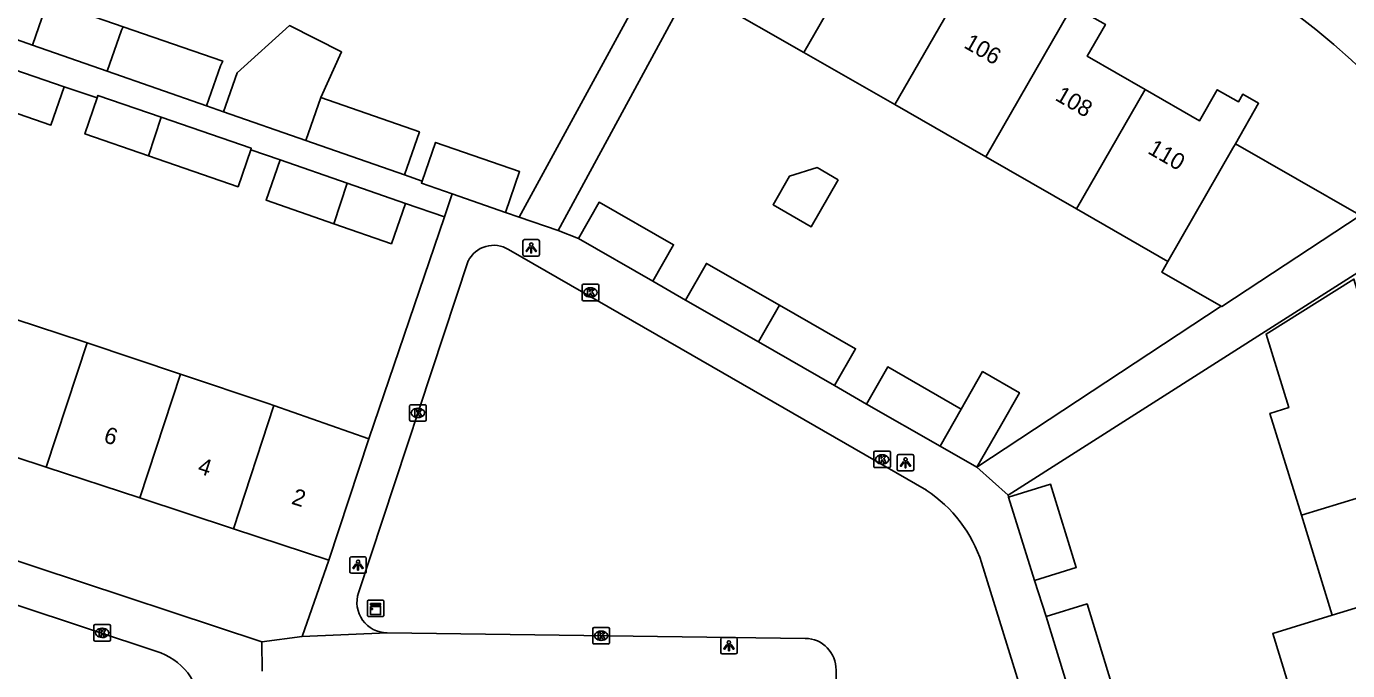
# Model space of a CAD drawing. Extents: x 163686 to 164493, y 382719 to 383870.
# Drawn here: x 164189 to 164268.9, y 383531.6 to 383570.6 of the extents above; entities that cross this region are included whole.
import ezdxf

# ---------------------------------------------------------------- set-up
doc = ezdxf.new("R2010")
doc.units = 0
for name, color, linetype in [('IMGEO_Kast', 7, 'Continuous'), ('IMGEO_Kolk', 7, 'Continuous'), ('IMGEO_Lichtpunt', 7, 'Continuous'), ('IMGEO_Pand', 7, 'Continuous'), ('IMGEO_Pand_nummerreeks', 7, 'Continuous'), ('IMGEO_Rijbaan_lokaal_open', 7, 'Continuous'), ('IMGEO_Voetpad_open', 7, 'Continuous')]:
    doc.layers.add(name, color=color, linetype=linetype)

msp = doc.modelspace()

# ---------------------------------------------------------------- linework, layer by layer
at = {"layer": 'IMGEO_Kast'}
for p, q in [((164209.607, 383534.985), (164209.607, 383535.826)), ((164209.607, 383535.826), (164209.607, 383534.985)), ((164209.682, 383535.91), (164210.523, 383535.91)), ((164210.523, 383535.91), (164209.682, 383535.91)), ((164210.607, 383535.835), (164210.607, 383534.994)), ((164210.607, 383534.994), (164210.607, 383535.835)), ((164210.532, 383534.91), (164209.691, 383534.91)), ((164209.691, 383534.91), (164210.532, 383534.91))]:
    msp.add_line(p, q, dxfattribs=at)
for points in [[(164209.802, 383535.7), (164210.402, 383535.7), (164210.402, 383535.615), (164209.802, 383535.615), (164209.802, 383535.7)], [(164209.802, 383535.525), (164210.402, 383535.525), (164210.402, 383535.036), (164209.802, 383535.036), (164209.802, 383535.525)]]:
    msp.add_lwpolyline(points, dxfattribs=at)
msp.add_circle((164209.886, 383535.374), 0.0377, dxfattribs=at)
for centre, start, end in [((164209.685, 383535.832), 92.4484, 184.28452), ((164209.685, 383535.832), 92.4484, 184.28452), ((164210.529, 383535.832), 2.4484, 94.28452), ((164210.529, 383535.832), 2.4484, 94.28452), ((164209.685, 383534.988), 182.4484, 274.28452), ((164209.685, 383534.988), 182.4484, 274.28452), ((164210.529, 383534.988), 272.4484, 4.28452), ((164210.529, 383534.988), 272.4484, 4.28452)]:
    msp.add_arc(centre, 0.0779, start, end, dxfattribs=at)
at = {"layer": 'IMGEO_Kolk'}
for p, q in [((164222.667, 383555), (164223.519, 383555)), ((164222.592, 383554.074), (164222.592, 383554.926)), ((164223.103, 383554.22), (164223.078, 383554.22)), ((164223.08, 383554.78), (164223.105, 383554.78)), ((164223.593, 383554.926), (164223.593, 383554.074)), ((164223.519, 383554), (164222.667, 383554)), ((164212.16, 383546.792), (164212.16, 383547.644)), ((164212.235, 383547.718), (164213.087, 383547.718)), ((164212.648, 383547.498), (164212.673, 383547.498)), ((164213.161, 383547.644), (164213.161, 383546.792)), ((164213.087, 383546.718), (164212.235, 383546.718)), ((164212.671, 383546.938), (164212.646, 383546.938)), ((164240.232, 383543.985), (164240.232, 383544.837)), ((164240.307, 383544.911), (164241.159, 383544.911)), ((164240.72, 383544.691), (164240.745, 383544.691)), ((164241.233, 383544.837), (164241.233, 383543.985)), ((164241.159, 383543.911), (164240.307, 383543.911)), ((164240.743, 383544.131), (164240.718, 383544.131)), ((164193.069, 383533.501), (164193.069, 383534.353)), ((164193.144, 383534.427), (164193.996, 383534.427)), ((164194.07, 383534.353), (164194.07, 383533.501)), ((164223.314, 383534.254), (164224.166, 383534.254)), ((164193.996, 383533.427), (164193.144, 383533.427)), ((164193.58, 383533.647), (164193.555, 383533.647)), ((164193.557, 383534.207), (164193.582, 383534.207)), ((164223.239, 383533.328), (164223.239, 383534.18)), ((164223.75, 383533.474), (164223.725, 383533.474)), ((164223.727, 383534.034), (164223.752, 383534.034)), ((164224.24, 383534.18), (164224.24, 383533.328)), ((164224.166, 383533.254), (164223.314, 383533.254))]:
    msp.add_line(p, q, dxfattribs=at)
for points in [[(164222.667, 383555), (164223.519, 383555)], [(164222.592, 383554.074), (164222.592, 383554.926)], [(164222.913, 383554.7), (164223.036, 383554.7), (164223.036, 383554.549), (164223.166, 383554.7), (164223.33, 383554.7), (164223.184, 383554.549), (164223.337, 383554.3), (164223.185, 383554.3), (164223.1, 383554.464), (164223.036, 383554.397), (164223.036, 383554.3), (164222.913, 383554.3), (164222.913, 383554.7)], [(164223.593, 383554.926), (164223.593, 383554.074)], [(164223.519, 383554), (164222.667, 383554)], [(164212.16, 383546.792), (164212.16, 383547.644)], [(164212.235, 383547.718), (164213.087, 383547.718)], [(164212.481, 383547.418), (164212.604, 383547.418), (164212.604, 383547.267), (164212.734, 383547.418), (164212.898, 383547.418), (164212.752, 383547.267), (164212.905, 383547.018), (164212.753, 383547.018), (164212.668, 383547.182), (164212.604, 383547.115), (164212.604, 383547.018), (164212.481, 383547.018), (164212.481, 383547.418)], [(164213.161, 383547.644), (164213.161, 383546.792)], [(164213.087, 383546.718), (164212.235, 383546.718)], [(164240.232, 383543.985), (164240.232, 383544.837)], [(164240.307, 383544.911), (164241.159, 383544.911)], [(164240.553, 383544.611), (164240.676, 383544.611), (164240.676, 383544.46), (164240.806, 383544.611), (164240.97, 383544.611), (164240.824, 383544.46), (164240.977, 383544.211), (164240.825, 383544.211), (164240.74, 383544.375), (164240.676, 383544.308), (164240.676, 383544.211), (164240.553, 383544.211), (164240.553, 383544.611)], [(164241.233, 383544.837), (164241.233, 383543.985)], [(164241.159, 383543.911), (164240.307, 383543.911)], [(164193.069, 383533.501), (164193.069, 383534.353)], [(164193.144, 383534.427), (164193.996, 383534.427)], [(164194.07, 383534.353), (164194.07, 383533.501)], [(164223.314, 383534.254), (164224.166, 383534.254)], [(164193.996, 383533.427), (164193.144, 383533.427)], [(164193.39, 383534.127), (164193.513, 383534.127), (164193.513, 383533.976), (164193.643, 383534.127), (164193.807, 383534.127), (164193.661, 383533.976), (164193.814, 383533.727), (164193.662, 383533.727), (164193.577, 383533.891), (164193.513, 383533.824), (164193.513, 383533.727), (164193.39, 383533.727), (164193.39, 383534.127)], [(164223.239, 383533.328), (164223.239, 383534.18)], [(164223.56, 383533.954), (164223.683, 383533.954), (164223.683, 383533.803), (164223.813, 383533.954), (164223.977, 383533.954), (164223.831, 383533.803), (164223.984, 383533.554), (164223.832, 383533.554), (164223.747, 383533.718), (164223.683, 383533.651), (164223.683, 383533.554), (164223.56, 383533.554), (164223.56, 383533.954)], [(164224.24, 383534.18), (164224.24, 383533.328)], [(164224.166, 383533.254), (164223.314, 383533.254)]]:
    msp.add_lwpolyline(points, dxfattribs=at)
for centre, start, end in [((164222.669, 383554.924), 91.55205, 178.44795), ((164222.669, 383554.924), 91.55205, 178.44795), ((164223.517, 383554.924), 1.55205, 88.44795), ((164223.517, 383554.924), 1.55205, 88.44795), ((164222.669, 383554.076), 181.55205, 268.44795), ((164222.669, 383554.076), 181.55205, 268.44795), ((164223.517, 383554.076), 271.55205, 358.44795), ((164223.517, 383554.076), 271.55205, 358.44795), ((164212.237, 383547.642), 91.55205, 178.44795), ((164212.237, 383547.642), 91.55205, 178.44795), ((164213.085, 383547.642), 1.55205, 88.44795), ((164213.085, 383547.642), 1.55205, 88.44795), ((164212.237, 383546.794), 181.55205, 268.44795), ((164212.237, 383546.794), 181.55205, 268.44795), ((164213.085, 383546.794), 271.55205, 358.44795), ((164213.085, 383546.794), 271.55205, 358.44795), ((164240.309, 383544.835), 91.55205, 178.44795), ((164240.309, 383544.835), 91.55205, 178.44795), ((164241.157, 383544.835), 1.55205, 88.44795), ((164241.157, 383544.835), 1.55205, 88.44795), ((164240.309, 383543.987), 181.55205, 268.44795), ((164240.309, 383543.987), 181.55205, 268.44795), ((164241.157, 383543.987), 271.55205, 358.44795), ((164241.157, 383543.987), 271.55205, 358.44795), ((164193.146, 383534.351), 91.55205, 178.44795), ((164193.146, 383534.351), 91.55205, 178.44795), ((164193.994, 383534.351), 1.55205, 88.44795), ((164193.994, 383534.351), 1.55205, 88.44795), ((164223.316, 383534.178), 91.55205, 178.44795), ((164223.316, 383534.178), 91.55205, 178.44795), ((164224.164, 383534.178), 1.55205, 88.44795), ((164224.164, 383534.178), 1.55205, 88.44795), ((164193.146, 383533.503), 181.55205, 268.44795), ((164193.146, 383533.503), 181.55205, 268.44795), ((164193.994, 383533.503), 271.55205, 358.44795), ((164193.994, 383533.503), 271.55205, 358.44795), ((164223.316, 383533.33), 181.55205, 268.44795), ((164223.316, 383533.33), 181.55205, 268.44795), ((164224.164, 383533.33), 271.55205, 358.44795), ((164224.164, 383533.33), 271.55205, 358.44795)]:
    msp.add_arc(centre, 0.0765, start, end, dxfattribs=at)
for centre, major_axis, ratio, start_param, end_param in [((164223.079, 383554.5), (-0.387, 0.002), 0.722429, 4.712389, 7.853982), ((164223.104, 383554.5), (-0.39, 0.002), 0.717154, 1.570796, 4.712389), ((164212.647, 383547.218), (-0.387, 0.002), 0.722429, 4.712389, 7.853982), ((164212.672, 383547.218), (-0.39, 0.002), 0.717154, 1.570796, 4.712389), ((164240.719, 383544.411), (-0.387, 0.002), 0.722429, 4.712389, 7.853982), ((164240.744, 383544.411), (-0.39, 0.002), 0.717154, 1.570796, 4.712389), ((164193.556, 383533.927), (-0.387, 0.002), 0.722429, 4.712389, 7.853982), ((164193.581, 383533.927), (-0.39, 0.002), 0.717154, 1.570796, 4.712389), ((164223.726, 383533.754), (-0.387, 0.002), 0.722429, 4.712389, 7.853982), ((164223.751, 383533.754), (-0.39, 0.002), 0.717154, 1.570796, 4.712389)]:
    msp.add_ellipse(centre, major_axis=major_axis, ratio=ratio, start_param=start_param, end_param=end_param, dxfattribs=at)
at = {"layer": 'IMGEO_Lichtpunt'}
for p, q in [((164219.011, 383557.596), (164219.011, 383556.789)), ((164219.011, 383557.596), (164219.011, 383556.789)), ((164219.913, 383557.691), (164219.105, 383557.691)), ((164219.913, 383557.691), (164219.105, 383557.691)), ((164220.007, 383556.789), (164220.007, 383557.596)), ((164220.007, 383556.789), (164220.007, 383557.596)), ((164219.105, 383556.695), (164219.913, 383556.695)), ((164219.105, 383556.695), (164219.913, 383556.695)), ((164241.645, 383544.615), (164241.645, 383543.808)), ((164241.645, 383544.615), (164241.645, 383543.808)), ((164242.547, 383544.71), (164241.739, 383544.71)), ((164242.547, 383544.71), (164241.739, 383544.71)), ((164242.641, 383543.808), (164242.641, 383544.615)), ((164242.641, 383543.808), (164242.641, 383544.615)), ((164241.739, 383543.714), (164242.547, 383543.714)), ((164241.739, 383543.714), (164242.547, 383543.714)), ((164208.542, 383538.431), (164208.542, 383537.624)), ((164208.542, 383538.431), (164208.542, 383537.624)), ((164209.444, 383538.526), (164208.636, 383538.526)), ((164209.444, 383538.526), (164208.636, 383538.526)), ((164209.538, 383537.624), (164209.538, 383538.431)), ((164209.538, 383537.624), (164209.538, 383538.431)), ((164208.636, 383537.53), (164209.444, 383537.53)), ((164208.636, 383537.53), (164209.444, 383537.53)), ((164230.969, 383533.553), (164230.969, 383532.746)), ((164230.969, 383533.553), (164230.969, 383532.746)), ((164231.871, 383533.648), (164231.063, 383533.648)), ((164231.871, 383533.648), (164231.063, 383533.648)), ((164231.965, 383532.746), (164231.965, 383533.553)), ((164231.965, 383532.746), (164231.965, 383533.553)), ((164231.063, 383532.652), (164231.871, 383532.652)), ((164231.063, 383532.652), (164231.871, 383532.652))]:
    msp.add_line(p, q, dxfattribs=at)
for points in [[(164219.385, 383557.26), (164219.424, 383557.232), (164219.236, 383556.97), (164219.198, 383556.997), (164219.385, 383557.26)], [(164219.487, 383557.212), (164219.534, 383557.212), (164219.534, 383556.89), (164219.487, 383556.89), (164219.487, 383557.212)], [(164219.597, 383557.232), (164219.635, 383557.259), (164219.822, 383556.997), (164219.783, 383556.969), (164219.597, 383557.232)], [(164242.019, 383544.279), (164242.058, 383544.251), (164241.87, 383543.989), (164241.832, 383544.016), (164242.019, 383544.279)], [(164242.121, 383544.231), (164242.168, 383544.231), (164242.168, 383543.909), (164242.121, 383543.909), (164242.121, 383544.231)], [(164242.231, 383544.251), (164242.269, 383544.278), (164242.456, 383544.016), (164242.417, 383543.988), (164242.231, 383544.251)], [(164208.916, 383538.095), (164208.955, 383538.067), (164208.767, 383537.805), (164208.729, 383537.832), (164208.916, 383538.095)], [(164209.018, 383538.047), (164209.065, 383538.047), (164209.065, 383537.725), (164209.018, 383537.725), (164209.018, 383538.047)], [(164209.128, 383538.067), (164209.166, 383538.094), (164209.353, 383537.832), (164209.314, 383537.804), (164209.128, 383538.067)], [(164231.343, 383533.217), (164231.382, 383533.189), (164231.194, 383532.927), (164231.156, 383532.954), (164231.343, 383533.217)], [(164231.445, 383533.169), (164231.492, 383533.169), (164231.492, 383532.847), (164231.445, 383532.847), (164231.445, 383533.169)], [(164231.555, 383533.189), (164231.593, 383533.216), (164231.78, 383532.954), (164231.741, 383532.926), (164231.555, 383533.189)]]:
    msp.add_lwpolyline(points, dxfattribs=at)
for centre in [(164219.51, 383557.394), (164242.144, 383544.413), (164209.041, 383538.229), (164231.468, 383533.351)]:
    msp.add_circle(centre, 0.0994, dxfattribs=at)
for centre, start, end in [((164219.105, 383557.596), 90, 180), ((164219.105, 383557.596), 90, 180), ((164219.913, 383557.596), 0, 90), ((164219.913, 383557.596), 0, 90), ((164219.105, 383556.789), 180, 270), ((164219.105, 383556.789), 180, 270), ((164219.913, 383556.789), 270, 0), ((164219.913, 383556.789), 270, 360), ((164241.739, 383544.615), 90, 180), ((164241.739, 383544.615), 90, 180), ((164242.547, 383544.615), 0, 90), ((164242.547, 383544.615), 0, 90), ((164241.739, 383543.808), 180, 270), ((164241.739, 383543.808), 180, 270), ((164242.547, 383543.808), 270, 0), ((164242.547, 383543.808), 270, 360), ((164208.636, 383538.431), 90, 180), ((164208.636, 383538.431), 90, 180), ((164209.444, 383538.431), 0, 90), ((164209.444, 383538.431), 0, 90), ((164208.636, 383537.624), 180, 270), ((164208.636, 383537.624), 180, 270), ((164209.444, 383537.624), 270, 0), ((164209.444, 383537.624), 270, 360), ((164231.063, 383533.553), 90, 180), ((164231.063, 383533.553), 90, 180), ((164231.871, 383533.553), 0, 90), ((164231.871, 383533.553), 0, 90), ((164231.063, 383532.746), 180, 270), ((164231.063, 383532.746), 180, 270), ((164231.871, 383532.746), 270, 0), ((164231.871, 383532.746), 270, 360)]:
    msp.add_arc(centre, 0.0946, start, end, dxfattribs=at)
at = {"layer": 'IMGEO_Pand'}
for points in [[(164236.003, 383569.003), (164230.411, 383572.21), (164234.568, 383579.458), (164238.052, 383577.46), (164239.158, 383579.388), (164240.436, 383578.655), (164240.696, 383579.11), (164241.537, 383578.627)], [(164241.537, 383578.627), (164236.003, 383569.003)], [(164245.648, 383573.072), (164241.498, 383565.851)], [(164189.349, 383569.448), (164190.289, 383572.131), (164194.846, 383570.558)], [(164246.993, 383562.7), (164252.501, 383572.281)], [(164252.501, 383572.281), (164253.212, 383571.873), (164252.955, 383571.425), (164254.231, 383570.694), (164253.133, 383568.779), (164256.638, 383566.769)], [(164193.873, 383567.872), (164194.74, 383570.347), (164194.846, 383570.558)], [(164194.846, 383570.558), (164200.859, 383568.481), (164200.715, 383568.195), (164199.869, 383565.782)], [(164200.915, 383565.418), (164201.741, 383567.773), (164204.902, 383570.632), (164208.041, 383569.035), (164206.786, 383566.279)], [(164189.349, 383569.448), (164193.873, 383567.872)], [(164191.265, 383566.932), (164185.817, 383568.806)], [(164241.498, 383565.851), (164236.003, 383569.003)], [(164193.873, 383567.872), (164199.869, 383565.782)], [(164191.265, 383566.932), (164190.466, 383564.611), (164185.051, 383566.474)], [(164196.373, 383562.754), (164192.523, 383564.079), (164193.263, 383566.252)], [(164197.139, 383565.087), (164193.314, 383566.403), (164193.263, 383566.252)], [(164206.786, 383566.279), (164205.878, 383563.688)], [(164206.786, 383566.279), (164212.748, 383564.202), (164211.844, 383561.609)], [(164256.638, 383566.769), (164252.487, 383559.549)], [(164262.09, 383563.489), (164263.492, 383565.934), (164262.539, 383566.481), (164262.271, 383566.015), (164260.998, 383566.745), (164259.929, 383564.881), (164256.638, 383566.769)], [(164200.915, 383565.418), (164205.878, 383563.688)], [(164246.993, 383562.7), (164241.498, 383565.851)], [(164197.139, 383565.087), (164196.373, 383562.754)], [(164202.555, 383563.122), (164202.586, 383563.213), (164197.139, 383565.087)], [(164202.555, 383563.122), (164201.787, 383560.892), (164196.373, 383562.754)], [(164205.878, 383563.688), (164211.844, 383561.609)], [(164212.922, 383561.233), (164213.734, 383563.57), (164218.804, 383561.807), (164217.947, 383559.341)], [(164258.012, 383556.38), (164261.94, 383563.228), (164262.09, 383563.489)], [(164269.548, 383559.211), (164262.09, 383563.489)], [(164207.568, 383558.653), (164203.484, 383560.073), (164204.332, 383562.51)], [(164208.374, 383561.105), (164204.332, 383562.51)], [(164252.487, 383559.549), (164246.993, 383562.7)], [(164238.07, 383561.31), (164236.792, 383562.044), (164235.133, 383561.531), (164234.138, 383559.795), (164236.442, 383558.473), (164238.07, 383561.31)], [(164207.568, 383558.653), (164208.374, 383561.105)], [(164211.904, 383559.877), (164208.374, 383561.105)], [(164212.922, 383561.233), (164212.877, 383561.105), (164214.734, 383560.459)], [(164211.904, 383559.877), (164211.056, 383557.44), (164207.568, 383558.653)], [(164217.947, 383559.341), (164214.734, 383560.459)], [(164222.362, 383557.755), (164223.62, 383559.955), (164228.123, 383557.379), (164226.865, 383555.179)], [(164252.487, 383559.549), (164258.012, 383556.38)], [(164269.548, 383559.211), (164269.64, 383559.158), (164261.267, 383553.649), (164261.225, 383553.673)], [(164226.865, 383555.179), (164222.362, 383557.755)], [(164228.836, 383554.041), (164230.103, 383556.257), (164234.529, 383553.725)], [(164258.012, 383556.38), (164257.639, 383555.73), (164261.225, 383553.673)], [(164276.787, 383544.295), (164276.552, 383545.06), (164276.096, 383544.919), (164275.687, 383546.244), (164273.395, 383545.535), (164272.123, 383549.647), (164271.101, 383549.332), (164269.256, 383555.304), (164263.944, 383551.987), (164265.316, 383547.544), (164264.178, 383547.192), (164266.083, 383541.038)], [(164233.257, 383551.512), (164228.836, 383554.041)], [(164234.529, 383553.725), (164233.257, 383551.512)], [(164234.529, 383553.725), (164239.122, 383551.098), (164237.855, 383548.882)], [(164186.998, 383553.309), (164192.358, 383551.55), (164192.659, 383551.451)], [(164192.659, 383551.451), (164190.192, 383543.94)], [(164192.659, 383551.451), (164198.31, 383549.564)], [(164237.855, 383548.882), (164233.257, 383551.512)], [(164198.31, 383549.564), (164195.851, 383542.081)], [(164198.31, 383549.564), (164203.607, 383547.782), (164203.956, 383547.659)], [(164239.784, 383547.747), (164241.07, 383549.996), (164245.513, 383547.455)], [(164245.513, 383547.455), (164246.805, 383549.714), (164249.035, 383548.438), (164247.88, 383546.418), (164246.457, 383543.931)], [(164201.512, 383540.221), (164203.956, 383547.659)], [(164203.956, 383547.659), (164209.687, 383545.646)], [(164244.237, 383545.2), (164239.784, 383547.747)], [(164245.513, 383547.455), (164244.237, 383545.2)], [(164184.531, 383545.8), (164190.192, 383543.94)], [(164209.687, 383545.646), (164207.282, 383538.326)], [(164246.457, 383543.931), (164244.237, 383545.2)], [(164190.192, 383543.94), (164195.851, 383542.081)], [(164266.083, 383541.038), (164276.787, 383544.295)], [(164249.936, 383537.091), (164252.468, 383537.874), (164250.911, 383542.907), (164248.379, 383542.124)], [(164195.851, 383542.081), (164201.512, 383540.221)], [(164249.936, 383537.091), (164248.379, 383542.124)], [(164266.083, 383541.038), (164267.951, 383534.999)], [(164201.512, 383540.221), (164207.282, 383538.326)], [(164267.951, 383534.999), (164275.959, 383537.435)], [(164254.587, 383530.934), (164253.12, 383535.675), (164250.645, 383534.909)], [(164252.108, 383530.18), (164250.645, 383534.909)], [(164267.951, 383534.999), (164264.349, 383533.884), (164266.218, 383527.844), (164269.82, 383528.959)]]:
    msp.add_lwpolyline(points, dxfattribs=at)
at = {"layer": 'IMGEO_Rijbaan_lokaal_open'}
msp.add_lwpolyline([(164197.112, 383532.728), (164152.572, 383547.489)], dxfattribs=at)
msp.add_arc((164195.671, 383529.114), 3.89, 359.06706, 68.26271, dxfattribs=at)
at = {"layer": 'IMGEO_Voetpad_open'}
for points in [[(164218.79, 383559.042), (164234.359, 383587.607), (164233.876, 383589.375)], [(164238.193, 383587.024), (164236.474, 383586.528), (164221.14, 383558.239)], [(164186.37, 383570.486), (164189.349, 383569.448)], [(164193.263, 383566.252), (164191.265, 383566.932)], [(164199.869, 383565.782), (164200.915, 383565.418)], [(164204.332, 383562.51), (164202.555, 383563.122)], [(164211.844, 383561.609), (164212.922, 383561.233)], [(164214.262, 383559.074), (164211.904, 383559.877)], [(164214.734, 383560.459), (164214.262, 383559.074)], [(164209.687, 383545.646), (164214.262, 383559.074)], [(164217.947, 383559.341), (164218.79, 383559.042)], [(164218.79, 383559.042), (164221.14, 383558.239)], [(164221.14, 383558.239), (164222.362, 383557.755)], [(164248.342, 383542.241), (164273.332, 383558.141), (164275.874, 383558.003), (164277.799, 383555.574)], [(164218.14, 383557.101), (164228.579, 383551.101), (164243.403, 383542.551)], [(164209.069, 383536.347), (164215.697, 383556.401)], [(164226.865, 383555.179), (164228.836, 383554.041)], [(164261.225, 383553.673), (164246.457, 383543.931)], [(164203.22, 383533.389), (164148.616, 383551.433)], [(164237.855, 383548.882), (164239.784, 383547.747)], [(164246.457, 383543.931), (164248.342, 383542.241)], [(164248.379, 383542.124), (164248.342, 383542.241)], [(164207.282, 383538.326), (164205.665, 383533.708)], [(164246.748, 383538.17), (164249.365, 383529.747), (164252.817, 383518.51), (164258.874, 383498.962)], [(164250.645, 383534.909), (164249.936, 383537.091)], [(164205.665, 383533.708), (164203.22, 383533.389)], [(164205.665, 383533.708), (164210.794, 383533.927)], [(164210.794, 383533.927), (164236.079, 383533.594)], [(164203.243, 383531.617), (164203.22, 383533.389)], [(164237.945, 383531.68), (164237.781, 383518.282)]]:
    msp.add_lwpolyline(points, dxfattribs=at)
for centre, radius, start, end in [((164240.261, 383537.161), 42.62, 39.8611, 60.04949), ((164217.244, 383555.616), 1.734, 58.87431, 153.10319), ((164238.76, 383535.539), 8.41, 18.2328, 56.49242), ((164210.818, 383535.769), 1.842, 161.72037, 269.24293), ((164236.054, 383531.703), 1.892, 359.31713, 89.22782)]:
    msp.add_arc(centre, radius, start, end, dxfattribs=at)

# ---------------------------------------------------------------- texts
at = {"layer": 'IMGEO_Pand_nummerreeks'}
for s, rotation, p in [('106', 330.11452, (164245.611, 383569.329)), ('108', 330.11452, (164251.132, 383566.156)), ('110', 330.11452, (164256.728, 383562.94)), ('6', 341.81432, (164193.599, 383545.473)), ('4', 341.81432, (164199.282, 383543.606)), ('2', 341.81465, (164204.964, 383541.741))]:
    msp.add_text(s, height=1, rotation=rotation, dxfattribs=at).set_placement(p)

doc.saveas('drawing.dxf')
